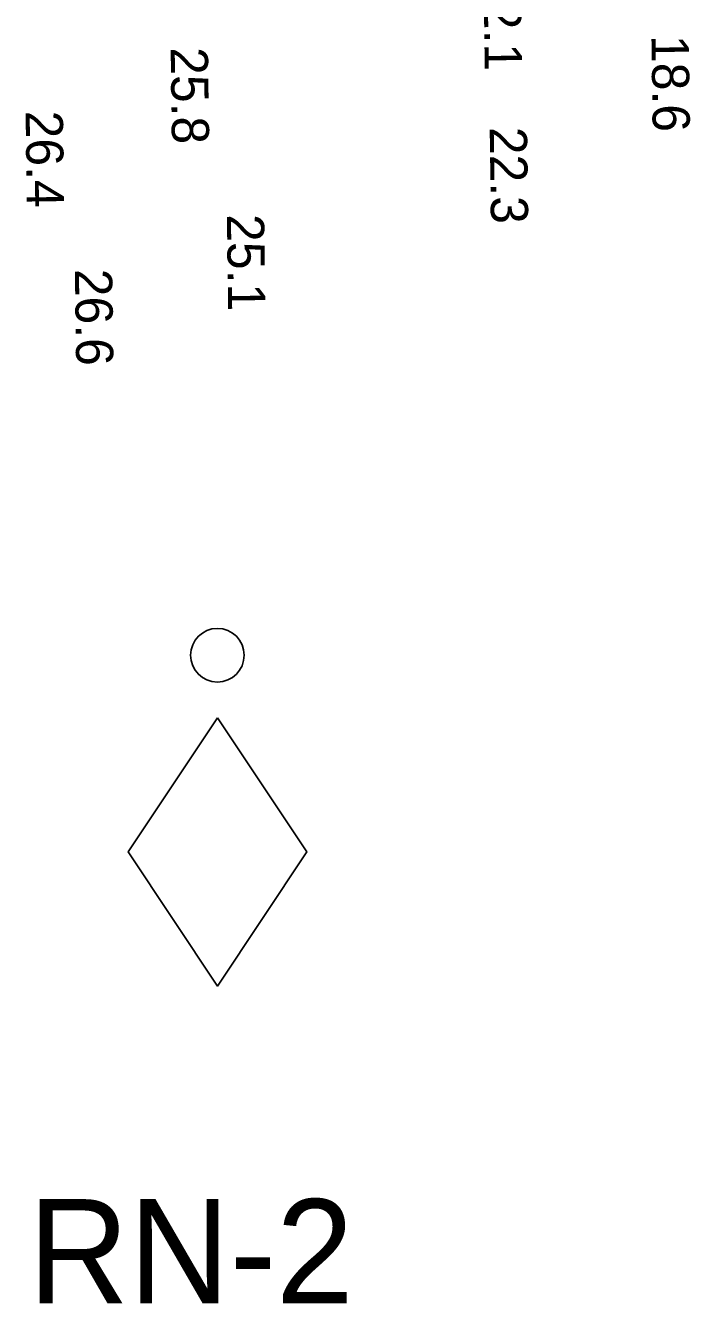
# Model space of a CAD drawing. Extents: x 1023796 to 1112670, y 656573 to 837340.
# Drawn here: x 1103613.9 to 1103658.5, y 697218.4 to 697304.1 of the extents above; entities that cross this region are included whole.
import ezdxf

# ---------------------------------------------------------------- set-up
doc = ezdxf.new("R2010")
doc.units = 0
doc.layers.add('V-CHAN-NAID', color=7, linetype='Continuous')
doc.layers.add('V-TOPO-SOUN', color=7, linetype='Continuous')

msp = doc.modelspace()

# ---------------------------------------------------------------- linework, layer by layer
at = {"layer": 'V-CHAN-NAID'}
msp.add_lwpolyline([(1103626.74, 697257.66), (1103620.74, 697248.66), (1103626.74, 697239.66), (1103632.74, 697248.66)], close=True, dxfattribs=at)
msp.add_circle((1103626.74, 697261.86), 1.8, dxfattribs=at)

# ---------------------------------------------------------------- texts
msp.add_text('RN-2', height=7, dxfattribs=at).set_placement((1103614.044, 697218.364))
at = {"layer": 'V-TOPO-SOUN'}
for s, p in [('22.1 ', (1103644.606, 697307.556)), ('18.6 ', (1103655.881, 697303.467)), ('25.8 ', (1103623.602, 697302.649)), ('26.4 ', (1103613.862, 697298.389)), ('22.3 ', (1103645.022, 697297.299)), ('25.1 ', (1103627.376, 697291.446)), ('26.6 ', (1103617.171, 697287.777))]:
    msp.add_text(s, height=2.5, rotation=270.77978, dxfattribs=at).set_placement(p)

doc.saveas('drawing.dxf')
